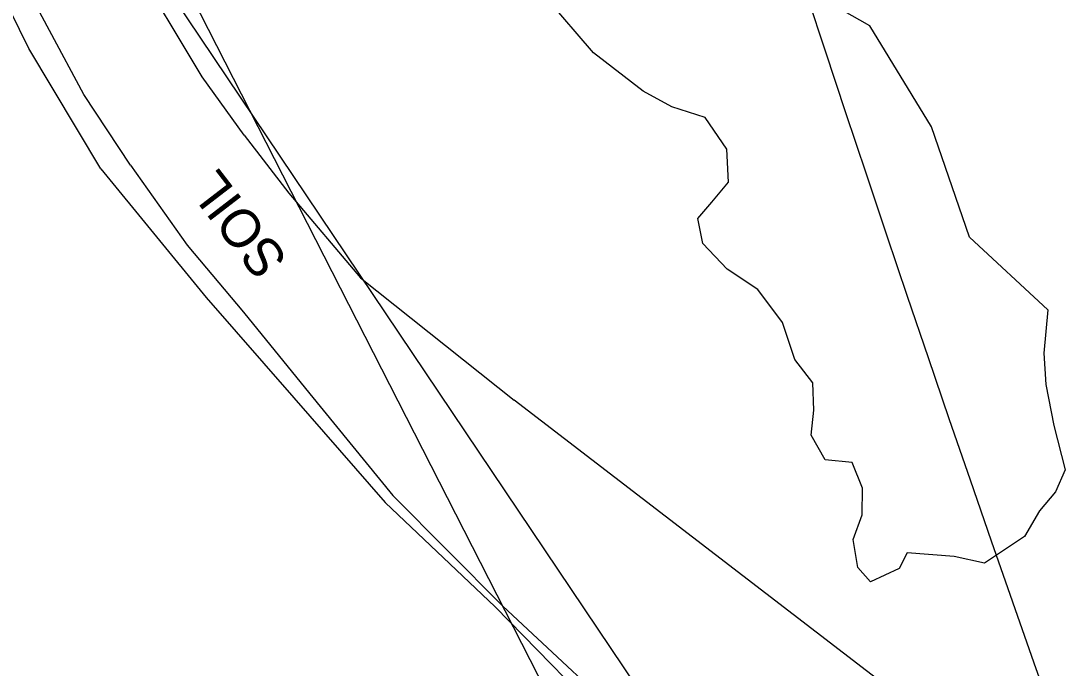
# Model space of a CAD drawing. Extents: x 3040896 to 3051146, y 687568 to 732976.
# Drawn here: x 3043902.3 to 3044011.5, y 721840.9 to 721908.5 of the extents above; entities that cross this region are included whole.
import ezdxf

# ---------------------------------------------------------------- set-up
doc = ezdxf.new("R2010")
doc.units = 0
for name, color, linetype in [('Exist Horizontal Alignment', 7, 'Continuous'), ('Exist Hydro Stream or Body of Water', 7, 'Continuous'), ('Exist Other Culture Area Outline', 7, 'Continuous'), ('Exist Right of Way Easement Line', 7, 'Continuous'), ('Exist Right of Way Line', 7, 'Continuous'), ('Exist Roads Soil', 7, 'Continuous'), ('Exist Roads Soil Text', 7, 'Continuous'), ('Exist Utilities Telephone UG FO', 7, 'Continuous')]:
    doc.layers.add(name, color=color, linetype=linetype)

msp = doc.modelspace()

# ---------------------------------------------------------------- linework, layer by layer
at = {"layer": 'Exist Horizontal Alignment'}
for centre, radius, start, end in [((3047143.48, 722946.48), 3274.36, 179.82749, 209.6925), ((3045383.02, 722302.49), 1400.14, 189.23421, 200.15401)]:
    msp.add_arc(centre, radius, start, end, dxfattribs=at)
at = {"layer": 'Exist Hydro Stream or Body of Water'}
for points in [[(3044009.6, 721878.35), (3044001.4, 721885.92), (3043997.43, 721897.47), (3043991.02, 721908), (3043985.23, 721911.33), (3043977.19, 721940.16), (3043971.2, 721954.62), (3043969.5, 721957.86), (3043961.8, 721957.89), (3043945.36, 721967.39)], [(3043967.33, 721901.2), (3043962.14, 721905.18), (3043957.22, 721910.95)], [(3044009.6, 721878.35), (3044009.17, 721873.82), (3044009.4, 721870.54), (3044010.24, 721866.27), (3044011.42, 721861.62), (3044010.39, 721859.31), (3044008.74, 721857.32), (3044007.16, 721854.65), (3044002.98, 721851.87), (3043999.83, 721852.56), (3043994.91, 721852.94), (3043994.06, 721851.3), (3043991.08, 721849.91), (3043989.76, 721851.43), (3043989.26, 721854.35), (3043990.2, 721856.91), (3043990.25, 721859.69), (3043989.15, 721862.38), (3043986.34, 721862.68), (3043984.86, 721865.26), (3043985.15, 721867.86), (3043985.04, 721870.72), (3043983.16, 721873.14), (3043981.87, 721877.02), (3043979.29, 721880.47), (3043976.09, 721882.6), (3043973.54, 721885.28), (3043973.02, 721887.89), (3043974.51, 721889.59), (3043976.25, 721891.68), (3043976.06, 721895.14), (3043973.79, 721898.42), (3043970.31, 721899.53), (3043967.33, 721901.2)]]:
    msp.add_lwpolyline(points, dxfattribs=at)
at = {"layer": 'Exist Other Culture Area Outline'}
for points in [[(3043910.65, 721893.07), (3043903.13, 721905.63), (3043896.34, 721919.43), (3043889.37, 721940.88), (3043884.89, 721965.46), (3043881.96, 721981.23), (3043870.48, 722024.8), (3043856.55, 722078.82), (3043843.95, 722130.3)], [(3043910.65, 721893.07), (3043921.68, 721879.64), (3043930.84, 721869.13), (3043940.37, 721858.21), (3043951.87, 721847.31), (3043964.98, 721833.87)]]:
    msp.add_lwpolyline(points, dxfattribs=at)
at = {"layer": 'Exist Right of Way Easement Line'}
msp.add_line((3044073.42, 721610.71), (3043887.67, 721974.76), dxfattribs=at)
at = {"layer": 'Exist Right of Way Line'}
for radius in [3324.36, 3224.36]:
    msp.add_arc((3047143.48, 722946.48), radius, 179.82749, 209.6925, dxfattribs=at)
at = {"layer": 'Exist Roads Soil'}
msp.add_line((3044020.96, 721817.37), (3043953.86, 721868.89), dxfattribs=at)
for points in [[(3043913.75, 721893.46), (3043908.88, 721900.85), (3043901.71, 721914.24), (3043896.78, 721925.66), (3043894.72, 721933.14), (3043891.84, 721946.14), (3043890.89, 721952.65)], [(3043925.65, 721896.59), (3043921.25, 721902.69), (3043913.77, 721915.18), (3043911.36, 721920.97), (3043907.19, 721932.16), (3043904.24, 721942.23), (3043902.89, 721951.48)], [(3043925.65, 721896.59), (3043930.31, 721890.53), (3043937.8, 721881.68), (3043953.86, 721868.89)], [(3043913.75, 721893.46), (3043919.69, 721885.1), (3043925.56, 721878.08), (3043932.5, 721869.57), (3043941.16, 721858.93), (3043952.66, 721847.37), (3043967.68, 721833.37), (3043977.74, 721825.63)]]:
    msp.add_lwpolyline(points, dxfattribs=at)
at = {"layer": 'Exist Utilities Telephone UG FO'}
msp.add_lwpolyline([(3044117.91, 721614.32), (3044110.85, 721628.26), (3044099.03, 721640.33), (3044052.64, 721714.04), (3043980.57, 721818.31), (3043914.2, 721917.05), (3043862.95, 722027.92), (3043848.46, 722112.9)], dxfattribs=at)

# ---------------------------------------------------------------- texts
at = {"layer": 'Exist Roads Soil Text'}
msp.add_text('SOIL', height=4, rotation=127.5648, dxfattribs=at).set_placement((3043930.32, 721883.61))

doc.saveas('drawing.dxf')
